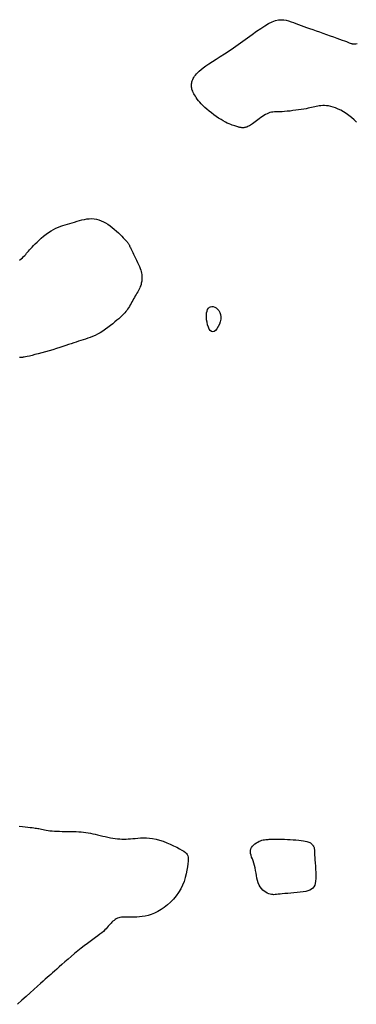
# Model space of a CAD drawing. Header units: millimetres. Extents: x 32690613 to 32693367, y 5343692 to 5344708.
# Tile 327 of 656: x 32692900 to 32692909, y 5343701 to 5343727. Entities that reach past the tile are written whole.
import ezdxf

# ---------------------------------------------------------------- set-up
doc = ezdxf.new("R2010")
doc.units = ezdxf.units.MM
doc.header["$LTSCALE"] = 20
doc.layers.add('02-DGM_HL_493.50', color=112, linetype='Continuous')
doc.layers.add('02-DGM_HL_494.00', color=122, linetype='Continuous')

msp = doc.modelspace()

# ---------------------------------------------------------------- linework, layer by layer
at = {"layer": '02-DGM_HL_493.50', "elevation": 493.5, "flags": 128}
for points in [[(32692909.209, 5343724.519), (32692909.148, 5343724.583), (32692909.083, 5343724.643), (32692909.015, 5343724.698), (32692908.945, 5343724.748), (32692908.873, 5343724.792), (32692908.801, 5343724.832), (32692908.731, 5343724.865), (32692908.662, 5343724.893), (32692908.597, 5343724.916), (32692908.536, 5343724.932), (32692908.478, 5343724.944), (32692908.425, 5343724.95), (32692908.374, 5343724.953), (32692908.327, 5343724.953), (32692908.282, 5343724.95), (32692908.239, 5343724.944), (32692908.198, 5343724.938), (32692908.158, 5343724.93), (32692908.119, 5343724.922), (32692908.079, 5343724.913), (32692908.037, 5343724.904), (32692907.993, 5343724.894), (32692907.945, 5343724.884), (32692907.892, 5343724.874), (32692907.833, 5343724.863), (32692907.767, 5343724.852), (32692907.697, 5343724.842), (32692907.623, 5343724.832), (32692907.548, 5343724.822), (32692907.472, 5343724.813), (32692907.399, 5343724.806), (32692907.329, 5343724.8), (32692907.264, 5343724.795), (32692907.206, 5343724.793), (32692907.154, 5343724.791), (32692907.107, 5343724.79), (32692907.064, 5343724.788), (32692907.024, 5343724.785), (32692906.986, 5343724.779), (32692906.948, 5343724.77), (32692906.91, 5343724.757), (32692906.871, 5343724.74), (32692906.831, 5343724.719), (32692906.79, 5343724.694), (32692906.749, 5343724.667), (32692906.709, 5343724.639), (32692906.669, 5343724.61), (32692906.631, 5343724.581), (32692906.594, 5343724.553), (32692906.559, 5343724.528), (32692906.525, 5343724.504), (32692906.494, 5343724.482), (32692906.464, 5343724.462), (32692906.436, 5343724.444), (32692906.409, 5343724.429), (32692906.384, 5343724.415), (32692906.361, 5343724.404), (32692906.338, 5343724.395), (32692906.317, 5343724.387), (32692906.297, 5343724.382), (32692906.278, 5343724.378), (32692906.26, 5343724.376), (32692906.242, 5343724.375), (32692906.225, 5343724.375), (32692906.209, 5343724.376), (32692906.193, 5343724.378), (32692906.178, 5343724.38), (32692906.161, 5343724.383), (32692906.144, 5343724.388), (32692906.126, 5343724.393), (32692906.105, 5343724.398), (32692906.082, 5343724.405), (32692906.057, 5343724.413), (32692906.028, 5343724.422), (32692905.996, 5343724.433), (32692905.96, 5343724.445), (32692905.921, 5343724.46), (32692905.878, 5343724.478), (32692905.831, 5343724.499), (32692905.78, 5343724.525), (32692905.726, 5343724.555), (32692905.667, 5343724.59), (32692905.605, 5343724.629), (32692905.542, 5343724.672), (32692905.478, 5343724.717), (32692905.415, 5343724.764), (32692905.353, 5343724.812), (32692905.295, 5343724.86), (32692905.241, 5343724.908), (32692905.193, 5343724.954), (32692905.15, 5343724.998), (32692905.111, 5343725.042), (32692905.077, 5343725.083), (32692905.047, 5343725.123), (32692905.02, 5343725.162), (32692904.996, 5343725.198), (32692904.975, 5343725.233), (32692904.957, 5343725.266), (32692904.941, 5343725.298), (32692904.927, 5343725.328), (32692904.915, 5343725.357), (32692904.906, 5343725.385), (32692904.899, 5343725.413), (32692904.894, 5343725.44), (32692904.892, 5343725.468), (32692904.892, 5343725.495), (32692904.894, 5343725.522), (32692904.899, 5343725.55), (32692904.906, 5343725.577), (32692904.916, 5343725.605), (32692904.927, 5343725.634), (32692904.941, 5343725.662), (32692904.958, 5343725.691), (32692904.976, 5343725.72), (32692904.998, 5343725.751), (32692905.025, 5343725.783), (32692905.057, 5343725.817), (32692905.097, 5343725.854), (32692905.145, 5343725.895), (32692905.202, 5343725.939), (32692905.271, 5343725.989), (32692905.35, 5343726.043), (32692905.441, 5343726.103), (32692905.54, 5343726.167), (32692905.647, 5343726.236), (32692905.76, 5343726.309), (32692905.877, 5343726.386), (32692905.997, 5343726.466), (32692906.119, 5343726.55), (32692906.24, 5343726.637), (32692906.361, 5343726.725), (32692906.479, 5343726.812), (32692906.594, 5343726.895), (32692906.705, 5343726.972), (32692906.811, 5343727.04), (32692906.911, 5343727.099), (32692907.004, 5343727.144), (32692907.089, 5343727.175), (32692907.167, 5343727.193), (32692907.239, 5343727.199), (32692907.308, 5343727.196), (32692907.372, 5343727.185), (32692907.435, 5343727.168), (32692907.498, 5343727.147), (32692907.561, 5343727.124), (32692907.625, 5343727.1), (32692907.691, 5343727.076), (32692907.76, 5343727.051), (32692907.832, 5343727.025), (32692907.907, 5343726.998), (32692907.985, 5343726.97), (32692908.067, 5343726.941), (32692908.153, 5343726.911), (32692908.243, 5343726.879), (32692908.335, 5343726.846), (32692908.428, 5343726.813), (32692908.52, 5343726.78), (32692908.609, 5343726.748), (32692908.693, 5343726.718), (32692908.77, 5343726.69), (32692908.839, 5343726.665), (32692908.897, 5343726.644), (32692908.946, 5343726.626), (32692908.986, 5343726.611), (32692909.02, 5343726.598), (32692909.047, 5343726.589), (32692909.069, 5343726.581), (32692909.087, 5343726.576), (32692909.102, 5343726.572), (32692909.116, 5343726.569), (32692909.13, 5343726.568), (32692909.146, 5343726.568), (32692909.166, 5343726.569), (32692909.192, 5343726.571), (32692909.226, 5343726.573)], [(32692900.392, 5343720.914), (32692900.434, 5343720.948), (32692900.471, 5343720.98), (32692900.502, 5343721.009), (32692900.53, 5343721.037), (32692900.556, 5343721.065), (32692900.581, 5343721.094), (32692900.606, 5343721.123), (32692900.632, 5343721.154), (32692900.659, 5343721.186), (32692900.689, 5343721.221), (32692900.723, 5343721.258), (32692900.761, 5343721.299), (32692900.804, 5343721.342), (32692900.853, 5343721.389), (32692900.907, 5343721.439), (32692900.965, 5343721.49), (32692901.026, 5343721.541), (32692901.09, 5343721.591), (32692901.155, 5343721.638), (32692901.22, 5343721.682), (32692901.285, 5343721.72), (32692901.348, 5343721.753), (32692901.41, 5343721.781), (32692901.472, 5343721.805), (32692901.532, 5343721.825), (32692901.593, 5343721.843), (32692901.653, 5343721.86), (32692901.714, 5343721.876), (32692901.775, 5343721.893), (32692901.837, 5343721.912), (32692901.901, 5343721.931), (32692901.964, 5343721.949), (32692902.028, 5343721.966), (32692902.092, 5343721.981), (32692902.156, 5343721.992), (32692902.22, 5343721.999), (32692902.283, 5343722.001), (32692902.346, 5343721.996), (32692902.407, 5343721.986), (32692902.468, 5343721.969), (32692902.529, 5343721.947), (32692902.588, 5343721.921), (32692902.647, 5343721.889), (32692902.706, 5343721.853), (32692902.763, 5343721.813), (32692902.82, 5343721.769), (32692902.875, 5343721.723), (32692902.929, 5343721.676), (32692902.98, 5343721.629), (32692903.027, 5343721.583), (32692903.07, 5343721.539), (32692903.109, 5343721.499), (32692903.142, 5343721.464), (32692903.17, 5343721.435), (32692903.192, 5343721.41), (32692903.21, 5343721.391), (32692903.224, 5343721.374), (32692903.235, 5343721.359), (32692903.244, 5343721.346), (32692903.252, 5343721.333), (32692903.26, 5343721.32), (32692903.268, 5343721.305), (32692903.276, 5343721.288), (32692903.285, 5343721.268), (32692903.296, 5343721.245), (32692903.308, 5343721.219), (32692903.323, 5343721.189), (32692903.34, 5343721.154), (32692903.359, 5343721.114), (32692903.381, 5343721.069), (32692903.406, 5343721.02), (32692903.431, 5343720.967), (32692903.458, 5343720.913), (32692903.483, 5343720.858), (32692903.508, 5343720.804), (32692903.53, 5343720.752), (32692903.549, 5343720.702), (32692903.565, 5343720.657), (32692903.577, 5343720.615), (32692903.586, 5343720.577), (32692903.592, 5343720.542), (32692903.596, 5343720.509), (32692903.598, 5343720.478), (32692903.598, 5343720.449), (32692903.597, 5343720.42), (32692903.595, 5343720.393), (32692903.592, 5343720.366), (32692903.587, 5343720.339), (32692903.581, 5343720.311), (32692903.574, 5343720.283), (32692903.565, 5343720.255), (32692903.553, 5343720.225), (32692903.54, 5343720.194), (32692903.525, 5343720.161), (32692903.507, 5343720.127), (32692903.488, 5343720.092), (32692903.468, 5343720.055), (32692903.446, 5343720.018), (32692903.424, 5343719.98), (32692903.401, 5343719.941), (32692903.379, 5343719.902), (32692903.356, 5343719.862), (32692903.334, 5343719.823), (32692903.312, 5343719.784), (32692903.29, 5343719.746), (32692903.268, 5343719.708), (32692903.245, 5343719.672), (32692903.223, 5343719.637), (32692903.2, 5343719.604), (32692903.177, 5343719.573), (32692903.153, 5343719.543), (32692903.127, 5343719.513), (32692903.099, 5343719.483), (32692903.067, 5343719.452), (32692903.031, 5343719.419), (32692902.99, 5343719.383), (32692902.944, 5343719.344), (32692902.892, 5343719.3), (32692902.834, 5343719.254), (32692902.772, 5343719.206), (32692902.707, 5343719.157), (32692902.64, 5343719.109), (32692902.572, 5343719.063), (32692902.504, 5343719.02), (32692902.437, 5343718.981), (32692902.371, 5343718.948), (32692902.308, 5343718.919), (32692902.246, 5343718.894), (32692902.185, 5343718.873), (32692902.124, 5343718.853), (32692902.064, 5343718.834), (32692902.003, 5343718.816), (32692901.942, 5343718.797), (32692901.879, 5343718.777), (32692901.815, 5343718.755), (32692901.749, 5343718.732), (32692901.68, 5343718.708), (32692901.607, 5343718.683), (32692901.53, 5343718.657), (32692901.448, 5343718.63), (32692901.361, 5343718.603), (32692901.269, 5343718.575), (32692901.173, 5343718.547), (32692901.075, 5343718.52), (32692900.979, 5343718.494), (32692900.886, 5343718.47), (32692900.799, 5343718.447), (32692900.721, 5343718.428), (32692900.652, 5343718.411), (32692900.597, 5343718.399), (32692900.552, 5343718.389), (32692900.518, 5343718.382), (32692900.491, 5343718.378), (32692900.47, 5343718.376), (32692900.455, 5343718.375), (32692900.442, 5343718.375), (32692900.431, 5343718.375), (32692900.42, 5343718.376), (32692900.409, 5343718.376), (32692900.396, 5343718.376)]]:
    msp.add_lwpolyline(points, dxfattribs=at)
at = {"layer": '02-DGM_HL_494.00', "elevation": 494, "flags": 128}
for points in [[(32692905.663, 5343719.438), (32692905.659, 5343719.373), (32692905.646, 5343719.306), (32692905.623, 5343719.24), (32692905.594, 5343719.178), (32692905.561, 5343719.124), (32692905.524, 5343719.08), (32692905.487, 5343719.051), (32692905.45, 5343719.04), (32692905.417, 5343719.049), (32692905.386, 5343719.075), (32692905.358, 5343719.116), (32692905.335, 5343719.168), (32692905.316, 5343719.228), (32692905.301, 5343719.292), (32692905.29, 5343719.358), (32692905.285, 5343719.423), (32692905.286, 5343719.483), (32692905.291, 5343719.537), (32692905.302, 5343719.585), (32692905.317, 5343719.626), (32692905.337, 5343719.659), (32692905.362, 5343719.684), (32692905.391, 5343719.7), (32692905.424, 5343719.706), (32692905.462, 5343719.703), (32692905.501, 5343719.689), (32692905.54, 5343719.667), (32692905.577, 5343719.636), (32692905.609, 5343719.597), (32692905.636, 5343719.55), (32692905.655, 5343719.497)], [(32692906.665, 5343705.73), (32692906.702, 5343705.745), (32692906.737, 5343705.757), (32692906.771, 5343705.766), (32692906.804, 5343705.772), (32692906.836, 5343705.776), (32692906.868, 5343705.779), (32692906.899, 5343705.781), (32692906.93, 5343705.782), (32692906.962, 5343705.783), (32692906.994, 5343705.784), (32692907.028, 5343705.785), (32692907.066, 5343705.786), (32692907.107, 5343705.786), (32692907.153, 5343705.786), (32692907.205, 5343705.785), (32692907.264, 5343705.784), (32692907.33, 5343705.782), (32692907.402, 5343705.779), (32692907.477, 5343705.775), (32692907.553, 5343705.771), (32692907.628, 5343705.765), (32692907.7, 5343705.76), (32692907.765, 5343705.753), (32692907.823, 5343705.746), (32692907.872, 5343705.738), (32692907.911, 5343705.729), (32692907.942, 5343705.72), (32692907.968, 5343705.711), (32692907.988, 5343705.701), (32692908.004, 5343705.69), (32692908.017, 5343705.68), (32692908.029, 5343705.669), (32692908.041, 5343705.658), (32692908.052, 5343705.647), (32692908.063, 5343705.635), (32692908.073, 5343705.623), (32692908.083, 5343705.61), (32692908.091, 5343705.597), (32692908.097, 5343705.583), (32692908.102, 5343705.568), (32692908.106, 5343705.552), (32692908.108, 5343705.534), (32692908.109, 5343705.512), (32692908.11, 5343705.485), (32692908.111, 5343705.453), (32692908.112, 5343705.414), (32692908.115, 5343705.366), (32692908.118, 5343705.309), (32692908.124, 5343705.242), (32692908.13, 5343705.166), (32692908.136, 5343705.085), (32692908.142, 5343705.001), (32692908.146, 5343704.917), (32692908.148, 5343704.836), (32692908.147, 5343704.759), (32692908.142, 5343704.69), (32692908.133, 5343704.631), (32692908.118, 5343704.581), (32692908.097, 5343704.539), (32692908.07, 5343704.505), (32692908.035, 5343704.477), (32692907.993, 5343704.454), (32692907.942, 5343704.436), (32692907.883, 5343704.421), (32692907.814, 5343704.409), (32692907.738, 5343704.398), (32692907.657, 5343704.39), (32692907.574, 5343704.382), (32692907.492, 5343704.376), (32692907.412, 5343704.37), (32692907.337, 5343704.364), (32692907.27, 5343704.359), (32692907.213, 5343704.353), (32692907.164, 5343704.347), (32692907.122, 5343704.342), (32692907.084, 5343704.338), (32692907.051, 5343704.336), (32692907.019, 5343704.337), (32692906.987, 5343704.341), (32692906.953, 5343704.349), (32692906.917, 5343704.361), (32692906.878, 5343704.377), (32692906.839, 5343704.398), (32692906.799, 5343704.425), (32692906.761, 5343704.457), (32692906.725, 5343704.494), (32692906.692, 5343704.537), (32692906.664, 5343704.587), (32692906.641, 5343704.642), (32692906.623, 5343704.703), (32692906.608, 5343704.767), (32692906.595, 5343704.834), (32692906.584, 5343704.902), (32692906.572, 5343704.97), (32692906.559, 5343705.036), (32692906.544, 5343705.1), (32692906.526, 5343705.16), (32692906.507, 5343705.216), (32692906.487, 5343705.269), (32692906.468, 5343705.318), (32692906.452, 5343705.365), (32692906.441, 5343705.41), (32692906.435, 5343705.452), (32692906.437, 5343705.492), (32692906.448, 5343705.53), (32692906.466, 5343705.567), (32692906.491, 5343705.601), (32692906.521, 5343705.633), (32692906.554, 5343705.662), (32692906.591, 5343705.688), (32692906.628, 5343705.711)]]:
    msp.add_lwpolyline(points, close=True, dxfattribs=at)
msp.add_lwpolyline([(32692900.388, 5343706.124), (32692900.47, 5343706.117), (32692900.546, 5343706.109), (32692900.613, 5343706.101), (32692900.671, 5343706.094), (32692900.722, 5343706.089), (32692900.766, 5343706.083), (32692900.804, 5343706.078), (32692900.839, 5343706.073), (32692900.872, 5343706.068), (32692900.904, 5343706.062), (32692900.937, 5343706.056), (32692900.972, 5343706.048), (32692901.009, 5343706.04), (32692901.049, 5343706.031), (32692901.093, 5343706.023), (32692901.14, 5343706.015), (32692901.191, 5343706.008), (32692901.246, 5343706.001), (32692901.307, 5343705.997), (32692901.372, 5343705.993), (32692901.441, 5343705.992), (32692901.513, 5343705.991), (32692901.587, 5343705.991), (32692901.661, 5343705.99), (32692901.736, 5343705.99), (32692901.809, 5343705.988), (32692901.879, 5343705.986), (32692901.946, 5343705.982), (32692902.01, 5343705.976), (32692902.072, 5343705.969), (32692902.132, 5343705.96), (32692902.192, 5343705.95), (32692902.251, 5343705.939), (32692902.312, 5343705.927), (32692902.374, 5343705.913), (32692902.438, 5343705.898), (32692902.504, 5343705.883), (32692902.571, 5343705.868), (32692902.638, 5343705.852), (32692902.705, 5343705.838), (32692902.771, 5343705.825), (32692902.835, 5343705.813), (32692902.898, 5343705.803), (32692902.958, 5343705.796), (32692903.015, 5343705.792), (32692903.072, 5343705.789), (32692903.128, 5343705.788), (32692903.184, 5343705.79), (32692903.241, 5343705.792), (32692903.299, 5343705.797), (32692903.36, 5343705.802), (32692903.424, 5343705.808), (32692903.491, 5343705.814), (32692903.561, 5343705.819), (32692903.635, 5343705.821), (32692903.713, 5343705.82), (32692903.794, 5343705.815), (32692903.878, 5343705.804), (32692903.967, 5343705.786), (32692904.059, 5343705.761), (32692904.153, 5343705.73), (32692904.247, 5343705.694), (32692904.339, 5343705.655), (32692904.426, 5343705.614), (32692904.508, 5343705.574), (32692904.581, 5343705.535), (32692904.643, 5343705.5), (32692904.694, 5343705.469), (32692904.734, 5343705.44), (32692904.764, 5343705.413), (32692904.785, 5343705.383), (32692904.798, 5343705.35), (32692904.805, 5343705.312), (32692904.806, 5343705.265), (32692904.804, 5343705.208), (32692904.798, 5343705.139), (32692904.789, 5343705.061), (32692904.775, 5343704.974), (32692904.756, 5343704.881), (32692904.731, 5343704.783), (32692904.699, 5343704.684), (32692904.66, 5343704.584), (32692904.612, 5343704.486), (32692904.556, 5343704.392), (32692904.492, 5343704.303), (32692904.422, 5343704.218), (32692904.346, 5343704.14), (32692904.265, 5343704.068), (32692904.182, 5343704.002), (32692904.097, 5343703.945), (32692904.012, 5343703.895), (32692903.927, 5343703.855), (32692903.843, 5343703.822), (32692903.761, 5343703.796), (32692903.681, 5343703.777), (32692903.604, 5343703.763), (32692903.53, 5343703.754), (32692903.461, 5343703.748), (32692903.396, 5343703.746), (32692903.336, 5343703.745), (32692903.281, 5343703.746), (32692903.23, 5343703.747), (32692903.182, 5343703.749), (32692903.139, 5343703.749), (32692903.098, 5343703.748), (32692903.06, 5343703.745), (32692903.023, 5343703.74), (32692902.989, 5343703.73), (32692902.956, 5343703.718), (32692902.925, 5343703.702), (32692902.895, 5343703.684), (32692902.867, 5343703.664), (32692902.839, 5343703.642), (32692902.814, 5343703.618), (32692902.789, 5343703.592), (32692902.766, 5343703.566), (32692902.742, 5343703.538), (32692902.718, 5343703.509), (32692902.692, 5343703.479), (32692902.663, 5343703.447), (32692902.63, 5343703.413), (32692902.593, 5343703.377), (32692902.55, 5343703.34), (32692902.5, 5343703.3), (32692902.444, 5343703.258), (32692902.383, 5343703.213), (32692902.316, 5343703.165), (32692902.245, 5343703.114), (32692902.169, 5343703.058), (32692902.089, 5343702.999), (32692902.007, 5343702.936), (32692901.921, 5343702.868), (32692901.835, 5343702.797), (32692901.749, 5343702.724), (32692901.664, 5343702.651), (32692901.582, 5343702.58), (32692901.504, 5343702.512), (32692901.433, 5343702.448), (32692901.368, 5343702.391), (32692901.311, 5343702.34), (32692901.261, 5343702.295), (32692901.214, 5343702.254), (32692901.168, 5343702.213), (32692901.12, 5343702.17), (32692901.068, 5343702.124), (32692901.01, 5343702.072), (32692900.942, 5343702.011), (32692900.863, 5343701.941), (32692900.773, 5343701.861), (32692900.675, 5343701.773), (32692900.569, 5343701.678), (32692900.458, 5343701.577), (32692900.342, 5343701.471)], dxfattribs=at)

doc.saveas('drawing.dxf')
